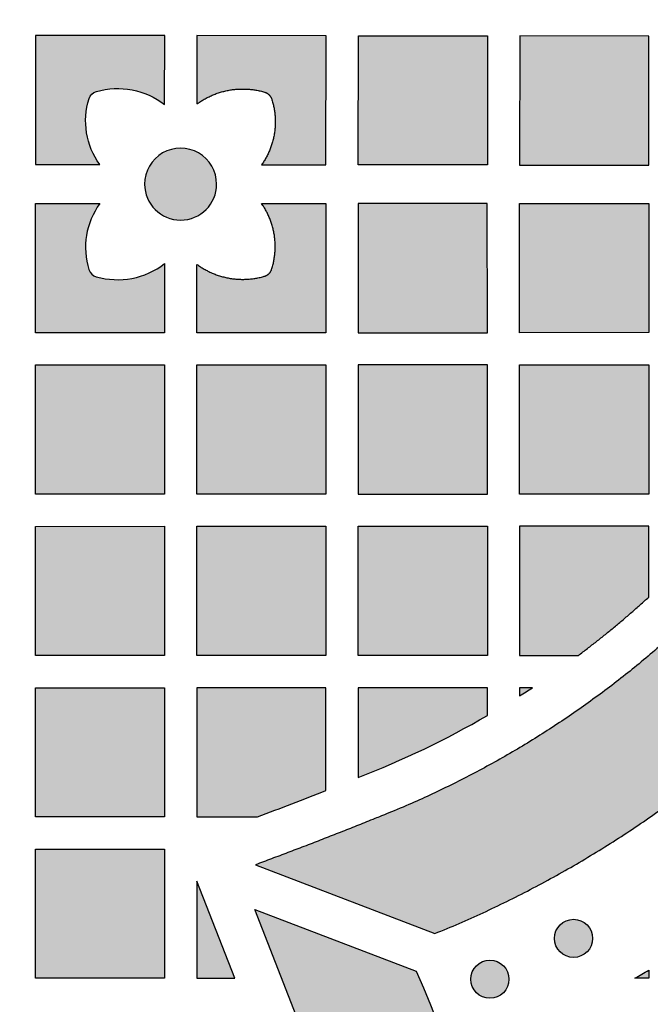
# Model space of a CAD drawing. Header units: millimetres. Extents: x -3873 to -97, y 912 to 4165.
# Tile 624 of 656: x -208 to -150, y 3842 to 3934. Entities that reach past the tile are written whole.
import ezdxf

# ---------------------------------------------------------------- set-up
doc = ezdxf.new("R2010")
doc.units = ezdxf.units.MM
doc.layers.add('pattern', color=7, linetype='Continuous', true_color=0x000000)

msp = doc.modelspace()

# ---------------------------------------------------------------- hatches: boundary and pattern name
at = {"layer": 'pattern'}
for points in [[(-115.003, 3918.335), (-115.027, 3920.141), (-115.103, 3921.948), (-115.232, 3923.755), (-115.414, 3925.559), (-115.648, 3927.358), (-115.935, 3929.15), (-116.274, 3930.931), (-116.666, 3932.701), (-117.109, 3934.455), (-117.604, 3936.193), (-118.148, 3937.911), (-118.742, 3939.609), (-119.385, 3941.282), (-120.074, 3942.931), (-120.81, 3944.551), (-121.591, 3946.142), (-122.33, 3947.558), (-123.099, 3948.96), (-123.898, 3950.347), (-124.726, 3951.719), (-125.583, 3953.075), (-126.468, 3954.414), (-127.382, 3955.735), (-128.323, 3957.037), (-129.29, 3958.319), (-130.284, 3959.581), (-131.303, 3960.821), (-132.346, 3962.039), (-133.414, 3963.234), (-134.505, 3964.406), (-135.619, 3965.554), (-136.754, 3966.676), (-138.53, 3968.356), (-140.349, 3969.997), (-142.21, 3971.596), (-144.112, 3973.152), (-146.053, 3974.664), (-148.031, 3976.131), (-150.045, 3977.55), (-152.093, 3978.921), (-154.174, 3980.242), (-156.285, 3981.512), (-158.425, 3982.73), (-160.591, 3983.896), (-162.782, 3985.008), (-164.997, 3986.066), (-167.232, 3987.068), (-169.485, 3988.016), (-186.181, 3981.64), (-174.002, 3976.898), (-172.012, 3976.062), (-170.039, 3975.177), (-168.084, 3974.243), (-166.15, 3973.261), (-164.237, 3972.232), (-162.348, 3971.156), (-160.484, 3970.034), (-158.647, 3968.868), (-156.839, 3967.658), (-155.06, 3966.405), (-153.314, 3965.11), (-151.6, 3963.776), (-149.921, 3962.401), (-148.278, 3960.99), (-146.672, 3959.541), (-145.104, 3958.058), (-144.144, 3957.109), (-143.203, 3956.139), (-142.28, 3955.148), (-141.378, 3954.137), (-140.495, 3953.108), (-139.634, 3952.059), (-138.794, 3950.992), (-137.976, 3949.908), (-137.18, 3948.808), (-136.408, 3947.691), (-135.66, 3946.559), (-134.935, 3945.413), (-134.235, 3944.253), (-133.559, 3943.08), (-132.909, 3941.895), (-132.284, 3940.698), (-131.659, 3939.422), (-131.069, 3938.122), (-130.516, 3936.8), (-130.001, 3935.457), (-129.525, 3934.094), (-129.088, 3932.713), (-128.692, 3931.317), (-128.337, 3929.906), (-128.023, 3928.483), (-127.751, 3927.05), (-127.521, 3925.609), (-127.333, 3924.16), (-127.187, 3922.708), (-127.084, 3921.252), (-127.022, 3919.796), (-127.003, 3918.341), (-127.024, 3916.886), (-127.086, 3915.43), (-127.191, 3913.975), (-127.338, 3912.522), (-127.527, 3911.075), (-127.758, 3909.633), (-128.032, 3908.201), (-128.347, 3906.778), (-128.704, 3905.368), (-129.101, 3903.973), (-129.539, 3902.593), (-130.016, 3901.23), (-130.532, 3899.887), (-131.086, 3898.565), (-131.677, 3897.266), (-132.304, 3895.991), (-132.93, 3894.795), (-133.581, 3893.61), (-134.257, 3892.438), (-134.959, 3891.278), (-135.684, 3890.133), (-136.434, 3889.001), (-137.207, 3887.885), (-138.003, 3886.785), (-138.822, 3885.702), (-139.663, 3884.636), (-140.525, 3883.589), (-141.409, 3882.56), (-142.312, 3881.55), (-143.236, 3880.56), (-144.178, 3879.591), (-145.139, 3878.642), (-146.708, 3877.16), (-148.315, 3875.713), (-149.96, 3874.303), (-151.64, 3872.93), (-153.355, 3871.597), (-155.102, 3870.304), (-156.881, 3869.052), (-158.691, 3867.844), (-160.529, 3866.679), (-162.394, 3865.559), (-164.284, 3864.485), (-166.197, 3863.458), (-168.133, 3862.477), (-170.089, 3861.545), (-172.063, 3860.662), (-174.053, 3859.827), (-186.236, 3855.096), (-169.546, 3848.706), (-167.291, 3849.651), (-165.056, 3850.652), (-162.841, 3851.708), (-160.648, 3852.818), (-158.481, 3853.982), (-156.34, 3855.198), (-154.228, 3856.467), (-152.146, 3857.786), (-150.097, 3859.155), (-148.081, 3860.572), (-146.102, 3862.037), (-144.16, 3863.547), (-142.257, 3865.102), (-140.394, 3866.699), (-138.574, 3868.338), (-136.796, 3870.016), (-135.66, 3871.138), (-134.545, 3872.285), (-133.453, 3873.456), (-132.384, 3874.65), (-131.34, 3875.867), (-130.32, 3877.107), (-129.325, 3878.367), (-128.356, 3879.649), (-127.414, 3880.95), (-126.5, 3882.27), (-125.613, 3883.608), (-124.755, 3884.963), (-123.925, 3886.334), (-123.125, 3887.721), (-122.355, 3889.123), (-121.615, 3890.537), (-120.833, 3892.128), (-120.096, 3893.748), (-119.405, 3895.395), (-118.761, 3897.068), (-118.165, 3898.765), (-117.619, 3900.483), (-117.123, 3902.22), (-116.679, 3903.974), (-116.285, 3905.743), (-115.944, 3907.524), (-115.656, 3909.315), (-115.42, 3911.113), (-115.237, 3912.917), (-115.107, 3914.723), (-115.029, 3916.53)], [(-200.697, 3920.188), (-200.809, 3920.347), (-200.918, 3920.51), (-201.022, 3920.678), (-201.122, 3920.849), (-201.218, 3921.024), (-201.309, 3921.203), (-201.395, 3921.385), (-201.476, 3921.57), (-201.552, 3921.758), (-201.623, 3921.949), (-201.688, 3922.142), (-201.747, 3922.338), (-201.801, 3922.535), (-201.849, 3922.735), (-201.891, 3922.935), (-201.927, 3923.138), (-201.957, 3923.341), (-201.981, 3923.544), (-201.999, 3923.749), (-202.01, 3923.953), (-202.016, 3924.157), (-202.016, 3924.361), (-202.009, 3924.565), (-201.997, 3924.767), (-201.979, 3924.968), (-201.955, 3925.168), (-201.925, 3925.367), (-201.89, 3925.563), (-201.85, 3925.757), (-201.804, 3925.949), (-201.753, 3926.139), (-201.697, 3926.325), (-201.687, 3926.353), (-201.677, 3926.382), (-201.666, 3926.41), (-201.654, 3926.437), (-201.641, 3926.465), (-201.627, 3926.492), (-201.612, 3926.519), (-201.596, 3926.546), (-201.579, 3926.572), (-201.562, 3926.598), (-201.544, 3926.623), (-201.525, 3926.648), (-201.505, 3926.672), (-201.484, 3926.696), (-201.462, 3926.719), (-201.44, 3926.741), (-201.417, 3926.763), (-201.394, 3926.784), (-201.369, 3926.804), (-201.345, 3926.823), (-201.319, 3926.842), (-201.293, 3926.859), (-201.267, 3926.876), (-201.24, 3926.892), (-201.213, 3926.907), (-201.186, 3926.921), (-201.158, 3926.934), (-201.13, 3926.946), (-201.102, 3926.958), (-201.074, 3926.968), (-201.045, 3926.977), (-201.017, 3926.986), (-200.821, 3927.039), (-200.623, 3927.086), (-200.422, 3927.128), (-200.219, 3927.165), (-200.014, 3927.196), (-199.807, 3927.221), (-199.599, 3927.24), (-199.389, 3927.253), (-199.179, 3927.259), (-198.967, 3927.26), (-198.755, 3927.254), (-198.543, 3927.242), (-198.331, 3927.224), (-198.119, 3927.199), (-197.908, 3927.168), (-197.698, 3927.131), (-197.489, 3927.088), (-197.281, 3927.038), (-197.076, 3926.982), (-196.872, 3926.92), (-196.671, 3926.853), (-196.472, 3926.779), (-196.276, 3926.7), (-196.083, 3926.615), (-195.893, 3926.525), (-195.706, 3926.43), (-195.523, 3926.33), (-195.345, 3926.226), (-195.17, 3926.116), (-194.999, 3926.003), (-194.832, 3925.885), (-194.67, 3925.763), (-194.664, 3932.182), (-206.664, 3932.193), (-206.675, 3920.193)], [(-191.67, 3925.827), (-191.507, 3925.943), (-191.34, 3926.054), (-191.169, 3926.162), (-190.993, 3926.265), (-190.814, 3926.364), (-190.632, 3926.458), (-190.446, 3926.548), (-190.257, 3926.632), (-190.065, 3926.711), (-189.871, 3926.785), (-189.673, 3926.853), (-189.474, 3926.915), (-189.272, 3926.972), (-189.069, 3927.023), (-188.864, 3927.068), (-188.657, 3927.108), (-188.45, 3927.141), (-188.242, 3927.168), (-188.033, 3927.189), (-187.824, 3927.204), (-187.615, 3927.213), (-187.406, 3927.216), (-187.198, 3927.213), (-186.991, 3927.204), (-186.784, 3927.189), (-186.579, 3927.168), (-186.376, 3927.141), (-186.174, 3927.109), (-185.974, 3927.071), (-185.776, 3927.028), (-185.581, 3926.98), (-185.388, 3926.927), (-185.36, 3926.918), (-185.332, 3926.909), (-185.304, 3926.898), (-185.276, 3926.887), (-185.249, 3926.875), (-185.221, 3926.861), (-185.194, 3926.847), (-185.168, 3926.832), (-185.141, 3926.817), (-185.115, 3926.8), (-185.09, 3926.782), (-185.065, 3926.764), (-185.04, 3926.745), (-185.016, 3926.725), (-184.993, 3926.704), (-184.97, 3926.683), (-184.948, 3926.661), (-184.927, 3926.638), (-184.907, 3926.615), (-184.887, 3926.591), (-184.868, 3926.566), (-184.85, 3926.541), (-184.832, 3926.515), (-184.816, 3926.489), (-184.8, 3926.463), (-184.786, 3926.436), (-184.772, 3926.409), (-184.759, 3926.382), (-184.747, 3926.355), (-184.736, 3926.327), (-184.725, 3926.299), (-184.716, 3926.271), (-184.66, 3926.086), (-184.608, 3925.898), (-184.562, 3925.708), (-184.521, 3925.516), (-184.485, 3925.321), (-184.455, 3925.125), (-184.43, 3924.927), (-184.411, 3924.727), (-184.397, 3924.527), (-184.39, 3924.325), (-184.388, 3924.123), (-184.392, 3923.921), (-184.402, 3923.718), (-184.418, 3923.515), (-184.44, 3923.313), (-184.468, 3923.112), (-184.502, 3922.911), (-184.542, 3922.712), (-184.588, 3922.514), (-184.639, 3922.317), (-184.696, 3922.123), (-184.758, 3921.931), (-184.826, 3921.741), (-184.899, 3921.554), (-184.978, 3921.369), (-185.061, 3921.188), (-185.149, 3921.01), (-185.241, 3920.835), (-185.339, 3920.664), (-185.44, 3920.496), (-185.545, 3920.333), (-185.655, 3920.173), (-179.676, 3920.168), (-179.664, 3932.167), (-191.664, 3932.179)], [(-176.675, 3920.165), (-176.664, 3932.164), (-164.664, 3932.153), (-164.676, 3920.153)], [(-149.664, 3932.139), (-161.664, 3932.15), (-161.676, 3920.15), (-149.676, 3920.139)], [(-196.528, 3918.372), (-196.527, 3918.298), (-196.525, 3918.223), (-196.52, 3918.148), (-196.514, 3918.072), (-196.507, 3917.996), (-196.497, 3917.919), (-196.486, 3917.841), (-196.472, 3917.764), (-196.457, 3917.686), (-196.439, 3917.608), (-196.42, 3917.53), (-196.399, 3917.452), (-196.375, 3917.374), (-196.35, 3917.296), (-196.323, 3917.219), (-196.293, 3917.141), (-196.261, 3917.064), (-196.228, 3916.988), (-196.192, 3916.912), (-196.154, 3916.836), (-196.114, 3916.762), (-196.072, 3916.688), (-196.029, 3916.614), (-195.983, 3916.542), (-195.935, 3916.471), (-195.885, 3916.401), (-195.833, 3916.332), (-195.78, 3916.264), (-195.724, 3916.198), (-195.667, 3916.133), (-195.609, 3916.07), (-195.548, 3916.008), (-195.486, 3915.947), (-195.423, 3915.888), (-195.358, 3915.831), (-195.291, 3915.776), (-195.224, 3915.722), (-195.155, 3915.671), (-195.085, 3915.621), (-195.013, 3915.573), (-194.941, 3915.527), (-194.868, 3915.483), (-194.794, 3915.441), (-194.719, 3915.402), (-194.644, 3915.364), (-194.568, 3915.328), (-194.491, 3915.294), (-194.414, 3915.263), (-194.337, 3915.233), (-194.259, 3915.206), (-194.181, 3915.18), (-194.103, 3915.157), (-194.025, 3915.136), (-193.947, 3915.117), (-193.869, 3915.099), (-193.792, 3915.084), (-193.714, 3915.07), (-193.637, 3915.059), (-193.56, 3915.049), (-193.484, 3915.042), (-193.408, 3915.036), (-193.332, 3915.031), (-193.257, 3915.029), (-193.183, 3915.028), (-193.109, 3915.029), (-193.034, 3915.031), (-192.959, 3915.036), (-192.883, 3915.042), (-192.806, 3915.049), (-192.729, 3915.059), (-192.652, 3915.071), (-192.574, 3915.084), (-192.497, 3915.099), (-192.419, 3915.117), (-192.341, 3915.136), (-192.263, 3915.157), (-192.185, 3915.181), (-192.107, 3915.206), (-192.029, 3915.233), (-191.952, 3915.263), (-191.875, 3915.295), (-191.798, 3915.328), (-191.722, 3915.364), (-191.647, 3915.402), (-191.572, 3915.442), (-191.498, 3915.484), (-191.425, 3915.528), (-191.353, 3915.573), (-191.282, 3915.621), (-191.212, 3915.671), (-191.143, 3915.723), (-191.075, 3915.776), (-191.009, 3915.832), (-190.944, 3915.889), (-190.88, 3915.947), (-190.818, 3916.008), (-190.758, 3916.07), (-190.699, 3916.133), (-190.642, 3916.198), (-190.587, 3916.265), (-190.533, 3916.333), (-190.481, 3916.401), (-190.432, 3916.472), (-190.384, 3916.543), (-190.338, 3916.615), (-190.294, 3916.688), (-190.252, 3916.762), (-190.212, 3916.837), (-190.174, 3916.912), (-190.139, 3916.988), (-190.105, 3917.065), (-190.073, 3917.142), (-190.044, 3917.219), (-190.016, 3917.297), (-189.991, 3917.375), (-189.968, 3917.453), (-189.946, 3917.531), (-189.927, 3917.609), (-189.91, 3917.687), (-189.894, 3917.764), (-189.881, 3917.842), (-189.87, 3917.919), (-189.86, 3917.996), (-189.852, 3918.072), (-189.846, 3918.148), (-189.842, 3918.224), (-189.839, 3918.299), (-189.839, 3918.373), (-189.84, 3918.447), (-189.842, 3918.522), (-189.846, 3918.598), (-189.852, 3918.674), (-189.86, 3918.75), (-189.87, 3918.827), (-189.881, 3918.904), (-189.895, 3918.982), (-189.91, 3919.059), (-189.927, 3919.137), (-189.947, 3919.215), (-189.968, 3919.293), (-189.991, 3919.371), (-190.017, 3919.449), (-190.044, 3919.527), (-190.074, 3919.604), (-190.105, 3919.681), (-190.139, 3919.758), (-190.175, 3919.834), (-190.212, 3919.909), (-190.252, 3919.984), (-190.294, 3920.058), (-190.338, 3920.131), (-190.384, 3920.203), (-190.432, 3920.274), (-190.482, 3920.344), (-190.533, 3920.413), (-190.587, 3920.481), (-190.642, 3920.547), (-190.699, 3920.612), (-190.758, 3920.676), (-190.819, 3920.738), (-190.881, 3920.798), (-190.944, 3920.857), (-191.009, 3920.914), (-191.075, 3920.97), (-191.143, 3921.023), (-191.212, 3921.075), (-191.282, 3921.125), (-191.353, 3921.172), (-191.426, 3921.218), (-191.499, 3921.262), (-191.573, 3921.304), (-191.647, 3921.344), (-191.723, 3921.382), (-191.799, 3921.417), (-191.875, 3921.451), (-191.952, 3921.483), (-192.03, 3921.512), (-192.107, 3921.54), (-192.185, 3921.565), (-192.263, 3921.588), (-192.341, 3921.61), (-192.419, 3921.629), (-192.497, 3921.646), (-192.575, 3921.662), (-192.653, 3921.675), (-192.73, 3921.687), (-192.807, 3921.696), (-192.883, 3921.704), (-192.959, 3921.71), (-193.035, 3921.714), (-193.109, 3921.717), (-193.184, 3921.717), (-193.258, 3921.717), (-193.333, 3921.714), (-193.408, 3921.71), (-193.484, 3921.704), (-193.561, 3921.696), (-193.637, 3921.686), (-193.715, 3921.675), (-193.792, 3921.662), (-193.87, 3921.646), (-193.948, 3921.629), (-194.026, 3921.61), (-194.104, 3921.588), (-194.182, 3921.565), (-194.26, 3921.539), (-194.337, 3921.512), (-194.415, 3921.482), (-194.492, 3921.451), (-194.568, 3921.417), (-194.644, 3921.381), (-194.72, 3921.344), (-194.795, 3921.304), (-194.868, 3921.262), (-194.942, 3921.218), (-195.014, 3921.172), (-195.085, 3921.124), (-195.155, 3921.074), (-195.224, 3921.023), (-195.292, 3920.969), (-195.358, 3920.914), (-195.423, 3920.857), (-195.487, 3920.798), (-195.549, 3920.738), (-195.609, 3920.676), (-195.668, 3920.612), (-195.725, 3920.547), (-195.78, 3920.481), (-195.834, 3920.413), (-195.885, 3920.344), (-195.935, 3920.274), (-195.983, 3920.203), (-196.029, 3920.131), (-196.073, 3920.057), (-196.115, 3919.983), (-196.154, 3919.909), (-196.192, 3919.833), (-196.228, 3919.757), (-196.262, 3919.681), (-196.293, 3919.604), (-196.323, 3919.526), (-196.35, 3919.449), (-196.376, 3919.371), (-196.399, 3919.293), (-196.42, 3919.215), (-196.44, 3919.137), (-196.457, 3919.059), (-196.472, 3918.981), (-196.486, 3918.904), (-196.497, 3918.826), (-196.507, 3918.749), (-196.515, 3918.673), (-196.52, 3918.597), (-196.525, 3918.522), (-196.527, 3918.447)], [(-200.698, 3916.561), (-200.811, 3916.402), (-200.92, 3916.238), (-201.024, 3916.071), (-201.124, 3915.9), (-201.22, 3915.725), (-201.311, 3915.546), (-201.398, 3915.364), (-201.479, 3915.179), (-201.555, 3914.991), (-201.626, 3914.801), (-201.691, 3914.607), (-201.751, 3914.412), (-201.804, 3914.214), (-201.853, 3914.015), (-201.895, 3913.814), (-201.931, 3913.612), (-201.961, 3913.409), (-201.985, 3913.205), (-202.003, 3913.001), (-202.015, 3912.797), (-202.021, 3912.592), (-202.021, 3912.388), (-202.015, 3912.185), (-202.003, 3911.983), (-201.985, 3911.781), (-201.961, 3911.581), (-201.931, 3911.383), (-201.896, 3911.187), (-201.856, 3910.992), (-201.81, 3910.8), (-201.759, 3910.611), (-201.703, 3910.424), (-201.694, 3910.396), (-201.684, 3910.368), (-201.673, 3910.34), (-201.661, 3910.312), (-201.648, 3910.284), (-201.634, 3910.257), (-201.619, 3910.23), (-201.603, 3910.203), (-201.587, 3910.177), (-201.569, 3910.151), (-201.551, 3910.126), (-201.532, 3910.101), (-201.512, 3910.077), (-201.491, 3910.053), (-201.47, 3910.03), (-201.447, 3910.008), (-201.424, 3909.986), (-201.401, 3909.965), (-201.377, 3909.945), (-201.352, 3909.926), (-201.327, 3909.908), (-201.301, 3909.89), (-201.275, 3909.873), (-201.248, 3909.857), (-201.221, 3909.842), (-201.193, 3909.828), (-201.166, 3909.815), (-201.138, 3909.803), (-201.11, 3909.791), (-201.081, 3909.781), (-201.053, 3909.771), (-201.025, 3909.763), (-200.829, 3909.71), (-200.631, 3909.662), (-200.43, 3909.62), (-200.227, 3909.583), (-200.022, 3909.552), (-199.815, 3909.527), (-199.607, 3909.508), (-199.397, 3909.495), (-199.186, 3909.488), (-198.975, 3909.487), (-198.763, 3909.493), (-198.551, 3909.505), (-198.339, 3909.523), (-198.127, 3909.547), (-197.916, 3909.578), (-197.706, 3909.615), (-197.497, 3909.658), (-197.289, 3909.708), (-197.083, 3909.763), (-196.88, 3909.825), (-196.678, 3909.893), (-196.479, 3909.966), (-196.283, 3910.045), (-196.09, 3910.129), (-195.9, 3910.219), (-195.713, 3910.314), (-195.53, 3910.414), (-195.351, 3910.518), (-195.176, 3910.627), (-195.005, 3910.741), (-194.839, 3910.859), (-194.677, 3910.98), (-194.676, 3904.562), (-206.676, 3904.561), (-206.677, 3916.56)], [(-191.677, 3910.914), (-191.514, 3910.798), (-191.346, 3910.686), (-191.175, 3910.578), (-191, 3910.475), (-190.821, 3910.376), (-190.639, 3910.282), (-190.453, 3910.192), (-190.264, 3910.108), (-190.073, 3910.029), (-189.878, 3909.955), (-189.681, 3909.886), (-189.481, 3909.823), (-189.28, 3909.766), (-189.076, 3909.715), (-188.871, 3909.67), (-188.665, 3909.63), (-188.457, 3909.597), (-188.249, 3909.57), (-188.041, 3909.548), (-187.832, 3909.533), (-187.623, 3909.524), (-187.414, 3909.521), (-187.206, 3909.524), (-186.998, 3909.533), (-186.792, 3909.548), (-186.587, 3909.568), (-186.383, 3909.595), (-186.181, 3909.627), (-185.982, 3909.664), (-185.784, 3909.707), (-185.589, 3909.755), (-185.396, 3909.808), (-185.368, 3909.817), (-185.34, 3909.827), (-185.312, 3909.837), (-185.284, 3909.848), (-185.256, 3909.861), (-185.229, 3909.874), (-185.202, 3909.888), (-185.175, 3909.903), (-185.149, 3909.918), (-185.123, 3909.935), (-185.097, 3909.953), (-185.072, 3909.971), (-185.048, 3909.99), (-185.024, 3910.01), (-185, 3910.031), (-184.978, 3910.052), (-184.956, 3910.074), (-184.934, 3910.097), (-184.914, 3910.12), (-184.894, 3910.144), (-184.875, 3910.169), (-184.857, 3910.194), (-184.839, 3910.219), (-184.823, 3910.245), (-184.807, 3910.272), (-184.793, 3910.298), (-184.779, 3910.325), (-184.766, 3910.353), (-184.754, 3910.38), (-184.742, 3910.408), (-184.732, 3910.436), (-184.723, 3910.464), (-184.666, 3910.649), (-184.615, 3910.836), (-184.568, 3911.026), (-184.527, 3911.219), (-184.491, 3911.413), (-184.461, 3911.61), (-184.436, 3911.808), (-184.416, 3912.007), (-184.403, 3912.208), (-184.395, 3912.409), (-184.393, 3912.611), (-184.397, 3912.814), (-184.407, 3913.016), (-184.423, 3913.219), (-184.445, 3913.421), (-184.473, 3913.623), (-184.506, 3913.823), (-184.546, 3914.023), (-184.591, 3914.221), (-184.642, 3914.417), (-184.699, 3914.612), (-184.761, 3914.804), (-184.829, 3914.994), (-184.902, 3915.181), (-184.98, 3915.366), (-185.063, 3915.547), (-185.151, 3915.725), (-185.244, 3915.9), (-185.341, 3916.072), (-185.442, 3916.239), (-185.547, 3916.403), (-185.656, 3916.562), (-179.677, 3916.563), (-179.676, 3904.563), (-191.676, 3904.562)], [(-176.677, 3916.563), (-176.676, 3904.563), (-164.676, 3904.564), (-164.677, 3916.564)], [(-149.676, 3904.565), (-161.676, 3904.564), (-161.677, 3916.564), (-149.677, 3916.565)], [(-206.676, 3901.56), (-194.676, 3901.561), (-194.675, 3889.562), (-206.675, 3889.561)], [(-191.676, 3901.562), (-179.676, 3901.563), (-179.675, 3889.563), (-191.675, 3889.562)], [(-176.676, 3901.563), (-176.675, 3889.563), (-164.675, 3889.564), (-164.676, 3901.564)], [(-149.675, 3889.565), (-161.675, 3889.564), (-161.676, 3901.564), (-149.676, 3901.565)], [(-206.674, 3886.56), (-194.675, 3886.562), (-194.674, 3874.562), (-206.673, 3874.561)], [(-179.674, 3874.563), (-191.674, 3874.562), (-191.675, 3886.562), (-179.675, 3886.563)], [(-176.675, 3886.563), (-164.675, 3886.564), (-164.674, 3874.564), (-176.674, 3874.563)], [(-149.674, 3879.984), (-149.675, 3886.565), (-161.675, 3886.564), (-161.674, 3874.564), (-156.218, 3874.565), (-154.533, 3875.859), (-152.879, 3877.194), (-151.259, 3878.57)], [(-206.673, 3871.561), (-194.674, 3871.562), (-194.673, 3859.561), (-206.672, 3859.56)], [(-186.025, 3859.562), (-179.673, 3862.007), (-179.673, 3871.563), (-191.673, 3871.562), (-191.672, 3859.562)], [(-176.673, 3863.208), (-175.127, 3863.826), (-173.593, 3864.475), (-172.071, 3865.154), (-170.562, 3865.861), (-169.067, 3866.598), (-167.586, 3867.363), (-166.122, 3868.157), (-164.673, 3868.978), (-164.674, 3871.564), (-176.673, 3871.563)], [(-160.49, 3871.564), (-161.673, 3871.564), (-161.673, 3870.799)], [(-206.671, 3844.561), (-206.672, 3856.56), (-194.672, 3856.561), (-194.671, 3844.562)], [(-188.15, 3844.562), (-191.672, 3853.562), (-191.671, 3844.562)], [(-270.155, 3746.308), (-275.91, 3761.332), (-261.683, 3755.767), (-259.175, 3754.833), (-256.628, 3753.977), (-254.047, 3753.202), (-251.434, 3752.51), (-248.795, 3751.902), (-246.132, 3751.381), (-243.451, 3750.946), (-240.756, 3750.6), (-238.051, 3750.343), (-235.341, 3750.175), (-232.629, 3750.096), (-229.921, 3750.106), (-227.22, 3750.204), (-224.531, 3750.39), (-221.858, 3750.662), (-219.205, 3751.02), (-218.211, 3751.181), (-217.217, 3751.361), (-216.225, 3751.562), (-215.233, 3751.782), (-214.245, 3752.023), (-213.258, 3752.283), (-212.276, 3752.564), (-211.297, 3752.865), (-210.323, 3753.185), (-209.354, 3753.526), (-208.391, 3753.886), (-207.435, 3754.266), (-206.485, 3754.665), (-205.543, 3755.083), (-204.609, 3755.52), (-203.684, 3755.976), (-202.769, 3756.45), (-201.863, 3756.943), (-200.967, 3757.453), (-200.083, 3757.98), (-199.21, 3758.525), (-198.348, 3759.087), (-197.499, 3759.665), (-196.664, 3760.259), (-195.841, 3760.868), (-195.032, 3761.493), (-194.237, 3762.132), (-193.457, 3762.785), (-192.691, 3763.453), (-191.941, 3764.133), (-191.206, 3764.826), (-190.487, 3765.531), (-189.782, 3766.25), (-189.089, 3766.985), (-188.409, 3767.735), (-187.742, 3768.501), (-187.089, 3769.281), (-186.45, 3770.076), (-185.825, 3770.885), (-185.216, 3771.708), (-184.622, 3772.544), (-184.044, 3773.393), (-183.483, 3774.254), (-182.938, 3775.128), (-182.411, 3776.012), (-181.901, 3776.908), (-181.408, 3777.814), (-180.934, 3778.73), (-180.479, 3779.655), (-180.042, 3780.588), (-179.624, 3781.531), (-179.225, 3782.48), (-178.845, 3783.437), (-178.485, 3784.4), (-178.145, 3785.369), (-177.824, 3786.343), (-177.524, 3787.322), (-177.243, 3788.304), (-176.983, 3789.291), (-176.742, 3790.28), (-176.522, 3791.271), (-176.322, 3792.263), (-176.141, 3793.257), (-175.981, 3794.251), (-175.624, 3796.904), (-175.352, 3799.577), (-175.166, 3802.266), (-175.068, 3804.967), (-175.059, 3807.675), (-175.138, 3810.387), (-175.307, 3813.098), (-175.565, 3815.803), (-175.911, 3818.498), (-176.346, 3821.178), (-176.868, 3823.841), (-177.476, 3826.48), (-178.168, 3829.092), (-178.944, 3831.674), (-179.8, 3834.22), (-180.735, 3836.729), (-186.302, 3850.955), (-171.277, 3845.202), (-170.611, 3843.675), (-169.971, 3842.134), (-169.357, 3840.577), (-168.769, 3839.007), (-168.208, 3837.424), (-167.675, 3835.828), (-167.169, 3834.22), (-166.691, 3832.602), (-166.241, 3830.973), (-165.82, 3829.334), (-165.428, 3827.686), (-165.066, 3826.031), (-164.733, 3824.368), (-164.429, 3822.698), (-164.156, 3821.023), (-163.912, 3819.343), (-163.699, 3817.659), (-163.516, 3815.972), (-163.363, 3814.282), (-163.241, 3812.59), (-163.149, 3810.898), (-163.088, 3809.206), (-163.056, 3807.514), (-163.055, 3805.824), (-163.084, 3804.137), (-163.143, 3802.452), (-163.232, 3800.772), (-163.351, 3799.096), (-163.498, 3797.426), (-163.676, 3795.763), (-163.881, 3794.106), (-164.116, 3792.457), (-164.314, 3791.231), (-164.536, 3790.006), (-164.783, 3788.782), (-165.055, 3787.56), (-165.351, 3786.341), (-165.672, 3785.125), (-166.018, 3783.913), (-166.389, 3782.706), (-166.784, 3781.505), (-167.203, 3780.311), (-167.647, 3779.123), (-168.115, 3777.944), (-168.607, 3776.773), (-169.122, 3775.611), (-169.661, 3774.46), (-170.223, 3773.32), (-170.808, 3772.19), (-171.414, 3771.073), (-172.043, 3769.969), (-172.694, 3768.879), (-173.365, 3767.802), (-174.058, 3766.74), (-174.77, 3765.693), (-175.502, 3764.663), (-176.253, 3763.648), (-177.023, 3762.651), (-177.811, 3761.67), (-178.617, 3760.708), (-179.439, 3759.764), (-180.278, 3758.839), (-181.132, 3757.933), (-182.001, 3757.046), (-182.888, 3756.177), (-183.794, 3755.323), (-184.719, 3754.484), (-185.662, 3753.661), (-186.625, 3752.856), (-187.605, 3752.068), (-188.602, 3751.298), (-189.616, 3750.546), (-190.647, 3749.814), (-191.694, 3749.101), (-192.755, 3748.409), (-193.832, 3747.737), (-194.922, 3747.086), (-196.027, 3746.457), (-197.143, 3745.85), (-198.272, 3745.265), (-199.413, 3744.703), (-200.564, 3744.165), (-201.726, 3743.649), (-202.896, 3743.157), (-204.076, 3742.689), (-205.263, 3742.245), (-206.458, 3741.825), (-207.659, 3741.43), (-208.865, 3741.059), (-210.077, 3740.713), (-211.293, 3740.391), (-212.512, 3740.095), (-213.734, 3739.823), (-214.958, 3739.576), (-216.183, 3739.353), (-217.409, 3739.155), (-219.058, 3738.921), (-220.714, 3738.714), (-222.378, 3738.537), (-224.048, 3738.389), (-225.724, 3738.27), (-227.404, 3738.181), (-229.088, 3738.122), (-230.776, 3738.092), (-232.466, 3738.093), (-234.157, 3738.124), (-235.85, 3738.185), (-237.542, 3738.277), (-239.234, 3738.399), (-240.924, 3738.552), (-242.611, 3738.734), (-244.295, 3738.947), (-245.975, 3739.191), (-247.65, 3739.464), (-249.32, 3739.767), (-250.983, 3740.1), (-252.639, 3740.462), (-254.286, 3740.854), (-255.925, 3741.274), (-257.554, 3741.723), (-259.173, 3742.201), (-260.781, 3742.707), (-262.376, 3743.24), (-263.96, 3743.801), (-265.53, 3744.388), (-267.086, 3745.002), (-268.628, 3745.642)], [(-157.918, 3847.001), (-157.89, 3846.974), (-157.861, 3846.946), (-157.831, 3846.92), (-157.8, 3846.893), (-157.768, 3846.868), (-157.736, 3846.842), (-157.703, 3846.818), (-157.669, 3846.794), (-157.634, 3846.77), (-157.598, 3846.748), (-157.561, 3846.726), (-157.524, 3846.704), (-157.486, 3846.684), (-157.447, 3846.664), (-157.408, 3846.645), (-157.368, 3846.627), (-157.327, 3846.61), (-157.286, 3846.594), (-157.244, 3846.579), (-157.201, 3846.565), (-157.158, 3846.552), (-157.115, 3846.54), (-157.071, 3846.529), (-157.027, 3846.519), (-156.982, 3846.51), (-156.937, 3846.503), (-156.892, 3846.496), (-156.846, 3846.491), (-156.801, 3846.487), (-156.755, 3846.484), (-156.709, 3846.482), (-156.663, 3846.482), (-156.617, 3846.482), (-156.571, 3846.484), (-156.526, 3846.487), (-156.48, 3846.491), (-156.435, 3846.496), (-156.389, 3846.503), (-156.344, 3846.51), (-156.3, 3846.519), (-156.255, 3846.529), (-156.211, 3846.54), (-156.168, 3846.552), (-156.125, 3846.565), (-156.083, 3846.579), (-156.041, 3846.594), (-155.999, 3846.611), (-155.959, 3846.628), (-155.918, 3846.646), (-155.879, 3846.664), (-155.84, 3846.684), (-155.802, 3846.705), (-155.765, 3846.726), (-155.729, 3846.748), (-155.693, 3846.771), (-155.658, 3846.794), (-155.624, 3846.818), (-155.59, 3846.843), (-155.558, 3846.868), (-155.526, 3846.894), (-155.496, 3846.92), (-155.466, 3846.947), (-155.437, 3846.974), (-155.409, 3847.001), (-155.381, 3847.029), (-155.354, 3847.059), (-155.327, 3847.088), (-155.301, 3847.119), (-155.275, 3847.151), (-155.25, 3847.183), (-155.225, 3847.216), (-155.201, 3847.251), (-155.178, 3847.286), (-155.155, 3847.321), (-155.133, 3847.358), (-155.112, 3847.395), (-155.091, 3847.433), (-155.072, 3847.472), (-155.053, 3847.511), (-155.035, 3847.551), (-155.018, 3847.592), (-155.002, 3847.633), (-154.987, 3847.675), (-154.973, 3847.718), (-154.96, 3847.761), (-154.948, 3847.804), (-154.937, 3847.848), (-154.927, 3847.892), (-154.918, 3847.937), (-154.91, 3847.982), (-154.904, 3848.027), (-154.899, 3848.073), (-154.894, 3848.118), (-154.891, 3848.164), (-154.89, 3848.21), (-154.889, 3848.256), (-154.89, 3848.302), (-154.891, 3848.348), (-154.894, 3848.394), (-154.899, 3848.439), (-154.904, 3848.485), (-154.91, 3848.53), (-154.918, 3848.575), (-154.927, 3848.62), (-154.937, 3848.664), (-154.948, 3848.708), (-154.96, 3848.751), (-154.973, 3848.794), (-154.987, 3848.837), (-155.002, 3848.879), (-155.018, 3848.92), (-155.035, 3848.961), (-155.053, 3849.001), (-155.072, 3849.04), (-155.092, 3849.079), (-155.112, 3849.117), (-155.133, 3849.154), (-155.155, 3849.191), (-155.178, 3849.226), (-155.201, 3849.261), (-155.226, 3849.295), (-155.25, 3849.329), (-155.275, 3849.361), (-155.301, 3849.393), (-155.327, 3849.424), (-155.354, 3849.453), (-155.381, 3849.482), (-155.409, 3849.511), (-155.437, 3849.538), (-155.466, 3849.565), (-155.496, 3849.592), (-155.527, 3849.618), (-155.558, 3849.644), (-155.591, 3849.669), (-155.624, 3849.694), (-155.658, 3849.718), (-155.693, 3849.741), (-155.729, 3849.764), (-155.765, 3849.786), (-155.803, 3849.807), (-155.841, 3849.828), (-155.879, 3849.847), (-155.919, 3849.866), (-155.959, 3849.884), (-156, 3849.901), (-156.041, 3849.917), (-156.083, 3849.932), (-156.125, 3849.947), (-156.168, 3849.96), (-156.212, 3849.972), (-156.256, 3849.983), (-156.3, 3849.993), (-156.345, 3850.001), (-156.39, 3850.009), (-156.435, 3850.015), (-156.48, 3850.021), (-156.526, 3850.025), (-156.572, 3850.028), (-156.618, 3850.03), (-156.664, 3850.03), (-156.709, 3850.03), (-156.755, 3850.028), (-156.801, 3850.025), (-156.847, 3850.021), (-156.892, 3850.015), (-156.937, 3850.009), (-156.982, 3850.001), (-157.027, 3849.992), (-157.071, 3849.983), (-157.115, 3849.972), (-157.159, 3849.96), (-157.202, 3849.946), (-157.244, 3849.932), (-157.286, 3849.917), (-157.327, 3849.901), (-157.368, 3849.884), (-157.408, 3849.866), (-157.448, 3849.847), (-157.486, 3849.828), (-157.524, 3849.807), (-157.562, 3849.786), (-157.598, 3849.764), (-157.634, 3849.741), (-157.669, 3849.718), (-157.703, 3849.694), (-157.736, 3849.669), (-157.769, 3849.644), (-157.8, 3849.618), (-157.831, 3849.592), (-157.861, 3849.565), (-157.89, 3849.538), (-157.918, 3849.51), (-157.946, 3849.482), (-157.973, 3849.453), (-157.999, 3849.423), (-158.026, 3849.393), (-158.051, 3849.361), (-158.077, 3849.328), (-158.101, 3849.295), (-158.125, 3849.261), (-158.149, 3849.226), (-158.172, 3849.19), (-158.194, 3849.154), (-158.215, 3849.117), (-158.235, 3849.079), (-158.255, 3849.04), (-158.274, 3849.001), (-158.292, 3848.96), (-158.309, 3848.92), (-158.325, 3848.878), (-158.34, 3848.836), (-158.354, 3848.794), (-158.367, 3848.751), (-158.379, 3848.707), (-158.39, 3848.664), (-158.4, 3848.619), (-158.409, 3848.575), (-158.416, 3848.53), (-158.423, 3848.484), (-158.428, 3848.439), (-158.432, 3848.393), (-158.435, 3848.348), (-158.437, 3848.302), (-158.438, 3848.256), (-158.437, 3848.21), (-158.435, 3848.164), (-158.432, 3848.118), (-158.428, 3848.072), (-158.423, 3848.027), (-158.416, 3847.982), (-158.409, 3847.937), (-158.4, 3847.892), (-158.39, 3847.848), (-158.379, 3847.804), (-158.367, 3847.76), (-158.354, 3847.717), (-158.34, 3847.675), (-158.325, 3847.633), (-158.309, 3847.592), (-158.292, 3847.551), (-158.274, 3847.511), (-158.255, 3847.471), (-158.235, 3847.433), (-158.215, 3847.395), (-158.193, 3847.357), (-158.171, 3847.321), (-158.149, 3847.285), (-158.125, 3847.25), (-158.101, 3847.216), (-158.077, 3847.183), (-158.051, 3847.151), (-158.026, 3847.119), (-157.999, 3847.088), (-157.973, 3847.058), (-157.945, 3847.029)], [(-165.696, 3843.21), (-165.668, 3843.183), (-165.639, 3843.156), (-165.609, 3843.129), (-165.579, 3843.103), (-165.547, 3843.077), (-165.515, 3843.052), (-165.481, 3843.027), (-165.447, 3843.003), (-165.412, 3842.98), (-165.377, 3842.957), (-165.34, 3842.935), (-165.303, 3842.914), (-165.265, 3842.893), (-165.226, 3842.873), (-165.187, 3842.855), (-165.147, 3842.837), (-165.106, 3842.82), (-165.064, 3842.803), (-165.022, 3842.788), (-164.98, 3842.774), (-164.937, 3842.761), (-164.894, 3842.749), (-164.85, 3842.738), (-164.805, 3842.728), (-164.761, 3842.72), (-164.716, 3842.712), (-164.671, 3842.705), (-164.625, 3842.7), (-164.579, 3842.696), (-164.534, 3842.693), (-164.488, 3842.691), (-164.442, 3842.691), (-164.396, 3842.691), (-164.35, 3842.693), (-164.304, 3842.696), (-164.259, 3842.7), (-164.213, 3842.706), (-164.168, 3842.712), (-164.123, 3842.72), (-164.078, 3842.728), (-164.034, 3842.738), (-163.99, 3842.749), (-163.947, 3842.761), (-163.904, 3842.774), (-163.861, 3842.788), (-163.819, 3842.804), (-163.778, 3842.82), (-163.737, 3842.837), (-163.697, 3842.855), (-163.658, 3842.874), (-163.619, 3842.893), (-163.581, 3842.914), (-163.544, 3842.935), (-163.507, 3842.957), (-163.471, 3842.98), (-163.436, 3843.003), (-163.402, 3843.027), (-163.369, 3843.052), (-163.337, 3843.077), (-163.305, 3843.103), (-163.274, 3843.129), (-163.244, 3843.156), (-163.215, 3843.183), (-163.187, 3843.21), (-163.16, 3843.239), (-163.133, 3843.268), (-163.106, 3843.298), (-163.08, 3843.328), (-163.054, 3843.36), (-163.029, 3843.392), (-163.004, 3843.426), (-162.98, 3843.46), (-162.956, 3843.495), (-162.934, 3843.53), (-162.912, 3843.567), (-162.89, 3843.604), (-162.87, 3843.642), (-162.85, 3843.681), (-162.831, 3843.72), (-162.814, 3843.76), (-162.797, 3843.801), (-162.78, 3843.843), (-162.765, 3843.884), (-162.751, 3843.927), (-162.738, 3843.97), (-162.726, 3844.013), (-162.715, 3844.057), (-162.705, 3844.102), (-162.697, 3844.146), (-162.689, 3844.191), (-162.682, 3844.236), (-162.677, 3844.282), (-162.673, 3844.328), (-162.67, 3844.373), (-162.668, 3844.419), (-162.668, 3844.465), (-162.668, 3844.511), (-162.67, 3844.557), (-162.673, 3844.603), (-162.677, 3844.648), (-162.682, 3844.694), (-162.689, 3844.739), (-162.697, 3844.784), (-162.705, 3844.829), (-162.715, 3844.873), (-162.726, 3844.917), (-162.738, 3844.96), (-162.751, 3845.003), (-162.765, 3845.046), (-162.781, 3845.088), (-162.797, 3845.129), (-162.814, 3845.17), (-162.832, 3845.21), (-162.85, 3845.249), (-162.87, 3845.288), (-162.891, 3845.326), (-162.912, 3845.363), (-162.934, 3845.4), (-162.957, 3845.436), (-162.98, 3845.471), (-163.004, 3845.505), (-163.029, 3845.538), (-163.054, 3845.57), (-163.08, 3845.602), (-163.106, 3845.633), (-163.133, 3845.663), (-163.16, 3845.692), (-163.187, 3845.72), (-163.216, 3845.747), (-163.245, 3845.774), (-163.274, 3845.801), (-163.305, 3845.827), (-163.337, 3845.853), (-163.369, 3845.878), (-163.403, 3845.903), (-163.437, 3845.927), (-163.472, 3845.95), (-163.507, 3845.973), (-163.544, 3845.995), (-163.581, 3846.016), (-163.619, 3846.037), (-163.658, 3846.057), (-163.697, 3846.075), (-163.737, 3846.093), (-163.778, 3846.11), (-163.819, 3846.127), (-163.861, 3846.142), (-163.904, 3846.156), (-163.947, 3846.169), (-163.99, 3846.181), (-164.034, 3846.192), (-164.079, 3846.202), (-164.123, 3846.21), (-164.168, 3846.218), (-164.213, 3846.225), (-164.259, 3846.23), (-164.304, 3846.234), (-164.35, 3846.237), (-164.396, 3846.239), (-164.442, 3846.239), (-164.488, 3846.239), (-164.534, 3846.237), (-164.58, 3846.234), (-164.625, 3846.23), (-164.671, 3846.224), (-164.716, 3846.218), (-164.761, 3846.21), (-164.806, 3846.202), (-164.85, 3846.192), (-164.894, 3846.181), (-164.937, 3846.169), (-164.98, 3846.156), (-165.023, 3846.142), (-165.065, 3846.126), (-165.106, 3846.11), (-165.147, 3846.093), (-165.187, 3846.075), (-165.226, 3846.057), (-165.265, 3846.037), (-165.303, 3846.016), (-165.34, 3845.995), (-165.377, 3845.973), (-165.413, 3845.95), (-165.447, 3845.927), (-165.482, 3845.903), (-165.515, 3845.878), (-165.547, 3845.853), (-165.579, 3845.827), (-165.61, 3845.801), (-165.639, 3845.774), (-165.669, 3845.747), (-165.697, 3845.72), (-165.724, 3845.691), (-165.751, 3845.662), (-165.778, 3845.632), (-165.804, 3845.602), (-165.83, 3845.57), (-165.855, 3845.538), (-165.88, 3845.504), (-165.904, 3845.47), (-165.927, 3845.435), (-165.95, 3845.4), (-165.972, 3845.363), (-165.993, 3845.326), (-166.014, 3845.288), (-166.034, 3845.249), (-166.052, 3845.21), (-166.07, 3845.17), (-166.087, 3845.129), (-166.103, 3845.088), (-166.119, 3845.046), (-166.133, 3845.003), (-166.146, 3844.96), (-166.158, 3844.917), (-166.169, 3844.873), (-166.179, 3844.828), (-166.187, 3844.784), (-166.195, 3844.739), (-166.201, 3844.694), (-166.207, 3844.648), (-166.211, 3844.602), (-166.214, 3844.557), (-166.216, 3844.511), (-166.216, 3844.465), (-166.216, 3844.419), (-166.214, 3844.373), (-166.211, 3844.327), (-166.207, 3844.282), (-166.201, 3844.236), (-166.195, 3844.191), (-166.187, 3844.146), (-166.179, 3844.101), (-166.169, 3844.057), (-166.158, 3844.013), (-166.146, 3843.97), (-166.133, 3843.927), (-166.118, 3843.884), (-166.103, 3843.842), (-166.087, 3843.801), (-166.07, 3843.76), (-166.052, 3843.72), (-166.033, 3843.681), (-166.014, 3843.642), (-165.993, 3843.604), (-165.972, 3843.567), (-165.95, 3843.53), (-165.927, 3843.494), (-165.904, 3843.46), (-165.88, 3843.425), (-165.855, 3843.392), (-165.83, 3843.36), (-165.804, 3843.328), (-165.778, 3843.297), (-165.751, 3843.267), (-165.724, 3843.238)], [(-150.957, 3844.565), (-149.671, 3845.316), (-149.671, 3844.565)]]:
    msp.add_hatch(color=256, dxfattribs=at).paths.add_polyline_path(points, flags=0)

# ---------------------------------------------------------------- linework, layer by layer
for p, q in [((-179.664, 3932.167), (-191.664, 3932.179)), ((-179.676, 3920.168), (-179.664, 3932.167)), ((-185.655, 3920.173), (-179.676, 3920.168)), ((-185.656, 3916.562), (-179.677, 3916.563)), ((-179.677, 3916.563), (-179.676, 3904.563)), ((-179.676, 3904.563), (-191.676, 3904.562)), ((-149.675, 3886.565), (-161.675, 3886.564)), ((-161.675, 3886.564), (-161.674, 3874.564)), ((-161.674, 3874.564), (-156.218, 3874.565)), ((-186.236, 3855.096), (-169.546, 3848.706))]:
    msp.add_line(p, q, dxfattribs=at)
for points in [[(-194.67, 3925.763), (-194.664, 3932.182), (-206.664, 3932.193), (-206.675, 3920.193), (-200.697, 3920.188)], [(-194.677, 3910.98), (-194.676, 3904.562), (-206.676, 3904.561), (-206.677, 3916.56), (-200.698, 3916.561)], [(-179.673, 3862.007), (-179.673, 3871.563), (-191.673, 3871.562), (-191.672, 3859.562), (-186.025, 3859.562)], [(-164.673, 3868.978), (-164.674, 3871.564), (-176.673, 3871.563), (-176.673, 3863.208)], [(-160.49, 3871.564), (-161.673, 3871.564), (-161.673, 3870.799)], [(-180.735, 3836.729), (-186.302, 3850.955), (-171.277, 3845.202)], [(-149.671, 3845.316), (-149.671, 3844.565), (-150.957, 3844.565)]]:
    msp.add_lwpolyline(points, dxfattribs=at)
for points in [[(-176.675, 3920.165), (-176.664, 3932.164), (-164.664, 3932.153), (-164.676, 3920.153)], [(-149.664, 3932.139), (-161.664, 3932.15), (-161.676, 3920.15), (-149.676, 3920.139)], [(-176.677, 3916.563), (-176.676, 3904.563), (-164.676, 3904.564), (-164.677, 3916.564)], [(-149.676, 3904.565), (-161.676, 3904.564), (-161.677, 3916.564), (-149.677, 3916.565)], [(-206.676, 3901.56), (-194.676, 3901.561), (-194.675, 3889.562), (-206.675, 3889.561)], [(-191.676, 3901.562), (-179.676, 3901.563), (-179.675, 3889.563), (-191.675, 3889.562)], [(-176.676, 3901.563), (-176.675, 3889.563), (-164.675, 3889.564), (-164.676, 3901.564)], [(-149.675, 3889.565), (-161.675, 3889.564), (-161.676, 3901.564), (-149.676, 3901.565)], [(-206.674, 3886.56), (-194.675, 3886.562), (-194.674, 3874.562), (-206.673, 3874.561)], [(-179.674, 3874.563), (-191.674, 3874.562), (-191.675, 3886.562), (-179.675, 3886.563)], [(-176.675, 3886.563), (-164.675, 3886.564), (-164.674, 3874.564), (-176.674, 3874.563)], [(-206.673, 3871.561), (-194.674, 3871.562), (-194.673, 3859.561), (-206.672, 3859.56)], [(-206.671, 3844.561), (-206.672, 3856.56), (-194.672, 3856.561), (-194.671, 3844.562)], [(-188.15, 3844.562), (-191.672, 3853.562), (-191.671, 3844.562)]]:
    msp.add_lwpolyline(points, close=True, dxfattribs=at)
for centre in [(-156.663, 3848.256), (-164.442, 3844.465)]:
    msp.add_circle(centre, 1.774, dxfattribs=at)
at = {"layer": 'pattern', "extrusion": (0, 0, -1)}
for centre, radius, start, end in [((199.053, 3920.096), 7.164, 74.0914, 127.72066), ((200.743, 3926.024), 1, 17.51355, 74.09138), ((195.112, 3924.248), 6.904, 323.98276, 17.51353), ((257.703, 3806.61), 94.651, 155.9376, 188.59942)]:
    msp.add_arc(centre, radius, start, end, dxfattribs=at)
at = {"layer": 'pattern'}
for centre, radius, start, end in [((-193.183, 3918.373), 3.345, 0.00467, 180.00467), ((-193.183, 3918.373), 3.345, 180.00467, 0.00467), ((-195.118, 3912.496), 6.904, 143.93283, 197.4636), ((-200.75, 3910.724), 1, 197.46362, 254.04145), ((-199.055, 3916.651), 7.164, 254.04147, 307.67073), ((-208.036, 3943.794), 86.475, 302.42157, 303.35564), ((-208.036, 3943.794), 86.475, 291.26557, 300.09611), ((-341.695, 4273.586), 442.322, 290.60582, 291.48754), ((-208.036, 3943.794), 114.475, 299.90878, 300.65388)]:
    msp.add_arc(centre, radius, start, end, dxfattribs=at)
for points, weights, knots in [([(-115.003, 3918.335), (-114.989, 3933.175), (-121.591, 3946.142), (-127.461, 3957.673), (-136.754, 3966.676), (-151.048, 3980.524), (-169.485, 3988.016)], [1, 0.972296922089, 1, 0.986392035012, 1, 0.981658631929, 1], [703.584068, 703.584068, 703.584068, 732.143656, 732.143656, 757.786115, 757.786115, 797.099728, 797.099728, 797.099728]), ([(-186.181, 3981.64), (-180.057, 3979.358), (-174.002, 3976.898), (-157.724, 3970.284), (-145.104, 3958.058), (-137.247, 3950.446), (-132.284, 3940.698), (-126.993, 3930.304), (-127.003, 3918.341)], [1, 0.999892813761, 1, 0.98165863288, 1, 0.986392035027, 1, 0.972308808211, 1], [814.971447, 814.971447, 814.971447, 828.041191, 828.041191, 862.751092, 862.751092, 884.429708, 884.429708, 907.321994, 907.321994, 907.321994]), ([(-191.67, 3925.827), (-188.8, 3927.922), (-185.388, 3926.927), (-184.878, 3926.778), (-184.716, 3926.271), (-183.668, 3922.988), (-185.655, 3920.173)], [1, 0.897307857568, 1, 0.882830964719, 1, 0.895247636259, 1], [0, 0, 0, 6.604869, 6.604869, 7.58275, 7.58275, 13.977417, 13.977417, 13.977417]), ([(-127.003, 3918.341), (-127.003, 3906.38), (-132.304, 3895.991), (-137.275, 3886.247), (-145.139, 3878.642), (-157.769, 3866.427), (-174.053, 3859.827), (-180.11, 3857.372), (-186.236, 3855.096)], [1, 0.972308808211, 1, 0.986392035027, 1, 0.98165863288, 1, 0.999892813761, 1], [907.321994, 907.321994, 907.321994, 930.21428, 930.21428, 951.892895, 951.892895, 986.602796, 986.602796, 999.672541, 999.672541, 999.672541]), ([(-169.546, 3848.706), (-151.102, 3856.181), (-136.796, 3870.016), (-127.495, 3879.012), (-121.615, 3890.537), (-115.002, 3903.499), (-115.003, 3918.335)], [1, 0.981658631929, 1, 0.986392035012, 1, 0.972296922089, 1], [1017.544259, 1017.544259, 1017.544259, 1056.857872, 1056.857872, 1082.500332, 1082.500332, 1111.05992, 1111.05992, 1111.05992]), ([(-191.677, 3910.914), (-188.808, 3908.816), (-185.396, 3909.808), (-184.885, 3909.957), (-184.723, 3910.464), (-183.672, 3913.745), (-185.656, 3916.562)], [1, 0.897307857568, 1, 0.882830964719, 1, 0.895247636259, 1], [0, 0, 0, 6.604869, 6.604869, 7.58275, 7.58275, 13.977417, 13.977417, 13.977417])]:
    msp.add_rational_spline(points, weights, degree=2, knots=knots, dxfattribs=at)
for points in [[(-191.664, 3932.179), (-191.667, 3928.999), (-191.67, 3925.827)], [(-191.676, 3904.562), (-191.676, 3907.741), (-191.677, 3910.914)], [(-149.674, 3879.984), (-149.674, 3883.284), (-149.675, 3886.565)]]:
    msp.add_open_spline(points, degree=2, dxfattribs=at)
msp.add_rational_spline([(-156.218, 3874.565), (-152.813, 3877.114), (-149.674, 3879.984)], [1, 0.998792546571, 1], degree=2, dxfattribs=at)

doc.saveas('drawing.dxf')
